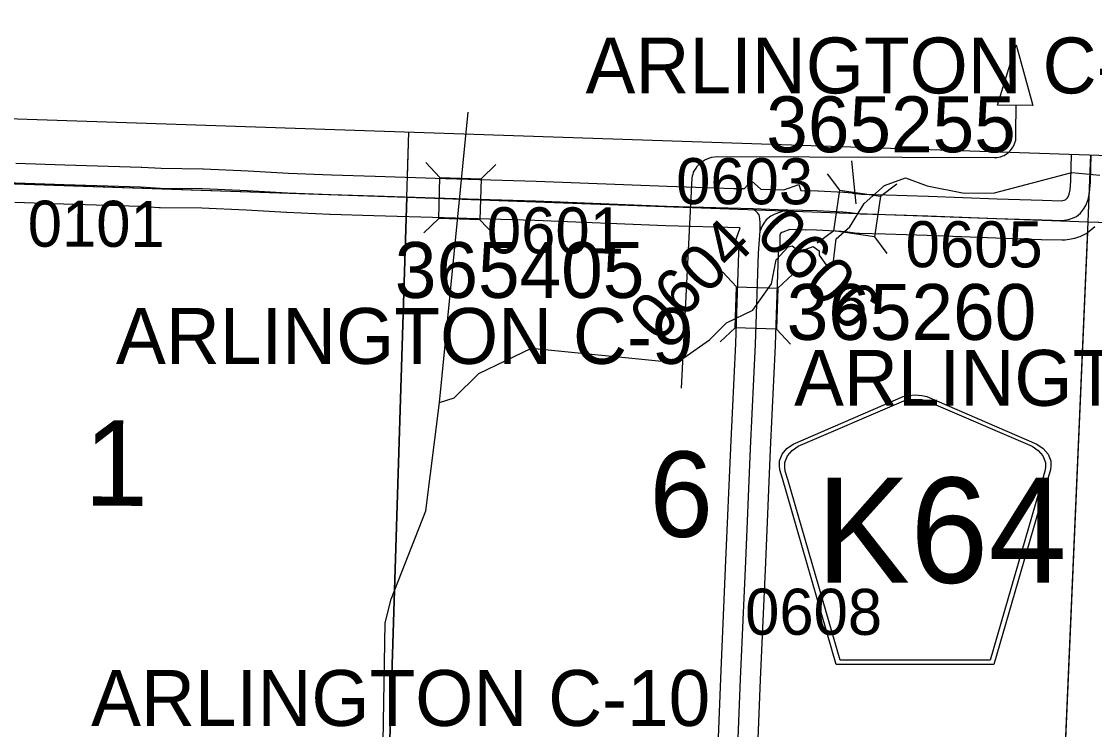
# Model space of a CAD drawing. Extents: x -157.2 to -99.3, y 12.2 to 46.2.
# Drawn here: x -132.984 to -131.353, y 39.921 to 40.999 of the extents above; entities that cross this region are included whole.
import ezdxf

# ---------------------------------------------------------------- set-up
doc = ezdxf.new("R2010")
doc.units = 0
for name, color, linetype in [('tdCoClipBndry', 7, 'Continuous'), ('tdCoCoBndry', 7, 'Continuous'), ('tdCoDirctArrow', 7, 'Continuous'), ('tdCoHydroRiver', 7, 'Continuous'), ('tdCoSecRdNmbr', 7, 'Continuous'), ('tdCoSecRteBand', 7, 'Continuous'), ('tdCoSecRteCL', 7, 'Continuous'), ('tdCoSectLine', 7, 'Continuous'), ('tdCoSectLinePart', 7, 'Continuous'), ('tdCoSectNmbr', 7, 'Continuous'), ('tdCoShieldCoRte', 7, 'Continuous'), ('tdCoStrucSec', 7, 'Continuous'), ('tdCoStrucSecCoName', 7, 'Continuous'), ('tdCoStrucSecFHWANum', 7, 'Continuous'), ('tdCoSurfGravel', 7, 'Continuous'), ('tdCoTwpBndry', 7, 'Continuous'), ('tdCoTwpBndryShd', 7, 'Continuous')]:
    doc.layers.add(name, color=color, linetype=linetype)

msp = doc.modelspace()

# ---------------------------------------------------------------- linework, layer by layer
at = {"layer": 'tdCoClipBndry'}
msp.add_lwpolyline([(-137.3849, 40.9986), (-130.3617, 40.7621), (-129.3761, 40.7352), (-128.3918, 40.7165), (-127.3846, 40.6647), (-126.387, 40.641), (-124.3513, 40.57), (-123.3516, 40.5465), (-121.3552, 40.48), (-120.3594, 40.4386), (-118.3228, 40.3917), (-115.3169, 40.3414), (-114.3264, 40.3124), (-114.2927, 40.3054), (-114.257, 40.2814), (-114.2379, 40.2528), (-114.2294, 40.2106), (-114.247, 39.2403), (-114.2573, 38.2439), (-114.2917, 37.2483), (-114.3338, 36.2543), (-114.3541, 35.2589), (-114.3899, 34.3598)], dxfattribs=at)
at = {"layer": 'tdCoCoBndry'}
msp.add_lwpolyline([(-135.3934, 40.8324), (-134.3958, 40.7988), (-133.3972, 40.7654), (-132.3984, 40.7315), (-131.3628, 40.6937), (-130.3647, 40.6622), (-129.3784, 40.6353), (-128.3937, 40.6165), (-127.3884, 40.5648), (-126.3904, 40.5411), (-125.354, 40.5038), (-124.3542, 40.47), (-123.355, 40.4466), (-122.3574, 40.4123), (-121.3585, 40.3801), (-120.3626, 40.3387), (-119.3227, 40.3139), (-118.3248, 40.2918), (-117.32, 40.2727), (-116.3236, 40.2604), (-115.3186, 40.2414), (-114.3294, 40.2124)], dxfattribs=at)
at = {"layer": 'tdCoDirctArrow'}
msp.add_lwpolyline([(-131.5008, 40.871), (-131.4723, 40.9631), (-131.4469, 40.8709)], close=True, dxfattribs=at)
msp.add_lwpolyline([(-131.9813, 40.4409), (-131.965, 40.7604), (-131.9645, 40.7636), (-131.9636, 40.7664), (-131.9627, 40.7691), (-131.961, 40.7724), (-131.959, 40.7756), (-131.9569, 40.7788), (-131.9539, 40.7819), (-131.9512, 40.7843), (-131.9487, 40.7862), (-131.9459, 40.7881), (-131.9419, 40.7898), (-131.9382, 40.7913), (-131.9348, 40.792), (-131.9263, 40.7929), (-131.5055, 40.7914), (-131.5019, 40.7916), (-131.5019, 40.7916), (-131.4961, 40.7928), (-131.4927, 40.7941), (-131.4908, 40.7949), (-131.4869, 40.7973), (-131.4841, 40.7994), (-131.4818, 40.8018), (-131.4797, 40.8042), (-131.4774, 40.8071), (-131.4755, 40.8109), (-131.4743, 40.8141), (-131.4732, 40.818), (-131.4731, 40.8296), (-131.4726, 40.8706)], dxfattribs=at)
at = {"layer": 'tdCoHydroRiver'}
for points in [[(-132.3488, 40.419), (-132.3053, 40.8606)], [(-132.3488, 40.419), (-132.3265, 40.4263), (-132.2891, 40.463), (-132.209, 40.5016), (-132.0059, 40.4814), (-131.9774, 40.4868), (-131.9386, 40.5141), (-131.9126, 40.5401), (-131.8725, 40.5594), (-131.8445, 40.5996), (-131.8371, 40.6357), (-131.8191, 40.6556), (-131.8128, 40.657), (-131.802, 40.6488), (-131.7812, 40.6561), (-131.7719, 40.6495), (-131.7721, 40.6432), (-131.7615, 40.6287), (-131.7504, 40.6299), (-131.7461, 40.6677), (-131.7251, 40.686), (-131.7035, 40.7216), (-131.6726, 40.7491), (-131.6407, 40.7607), (-131.6079, 40.7487), (-131.5514, 40.7376), (-131.5056, 40.7378), (-131.3879, 40.769), (-131.3454, 40.7645)], [(-132.4226, 40.1199), (-132.3696, 40.254), (-132.3488, 40.419)], [(-132.4398, 39.6013), (-132.4316, 40.0839), (-132.4226, 40.1199)]]:
    msp.add_lwpolyline(points, dxfattribs=at)
at = {"layer": 'tdCoSecRteBand'}
for points in [[(-131.4037, 40.7259), (-131.3996, 40.7265), (-131.3979, 40.727), (-131.3967, 40.7276), (-131.3962, 40.728), (-131.3948, 40.7299), (-131.3934, 40.732), (-131.392, 40.736), (-131.3906, 40.7422), (-131.3896, 40.7556), (-131.3885, 40.7967)], [(-132.9927, 40.7831), (-132.9185, 40.7806), (-132.8023, 40.7769), (-132.802, 40.7769), (-132.8016, 40.7769), (-132.7722, 40.7752), (-132.7087, 40.7745), (-132.7082, 40.7745), (-132.7077, 40.7744), (-132.6399, 40.7712), (-132.6398, 40.7712), (-132.6397, 40.7712), (-132.5784, 40.768), (-132.5132, 40.7651), (-132.4468, 40.7631), (-132.4468, 40.7631), (-132.4467, 40.7631), (-132.34, 40.7596), (-132.2022, 40.7557), (-132.202, 40.7557), (-132.2019, 40.7557), (-132.0027, 40.7478), (-131.9017, 40.7447), (-131.8854, 40.7442), (-131.8745, 40.7562), (-131.8606, 40.7434), (-131.8417, 40.7429), (-131.8257, 40.7424), (-131.8028, 40.7505), (-131.7996, 40.7416), (-131.7741, 40.7409), (-131.7738, 40.7409), (-131.7734, 40.7409), (-131.7345, 40.7389), (-131.7339, 40.7389), (-131.7333, 40.7388), (-131.7222, 40.7378), (-131.7214, 40.7378), (-131.7206, 40.7376), (-131.707, 40.7357), (-131.6701, 40.7347), (-131.6701, 40.7347), (-131.6701, 40.7347), (-131.606, 40.733), (-131.6058, 40.733), (-131.6056, 40.733), (-131.5014, 40.7288), (-131.4326, 40.7266), (-131.4037, 40.7259)], [(-131.9286, 39.8198), (-131.9215, 39.9993), (-131.9215, 39.9994), (-131.9215, 39.9994), (-131.9136, 40.1787), (-131.9064, 40.3501), (-131.9064, 40.3502), (-131.9064, 40.3503), (-131.8985, 40.5086), (-131.8941, 40.6469), (-131.8941, 40.6475), (-131.894, 40.6481), (-131.8932, 40.6594), (-131.9, 40.6618), (-131.8919, 40.6844), (-132.0047, 40.6878), (-132.0048, 40.6878), (-132.005, 40.6878), (-132.2041, 40.6957), (-132.3418, 40.6997), (-132.3418, 40.6997), (-132.3419, 40.6997), (-132.4486, 40.7031), (-132.5152, 40.7051), (-132.5154, 40.7051), (-132.5156, 40.7051), (-132.5812, 40.7081), (-132.5813, 40.7081), (-132.5814, 40.7081), (-132.6428, 40.7113), (-132.71, 40.7145), (-132.7736, 40.7152), (-132.7742, 40.7152), (-132.7749, 40.7152), (-132.8046, 40.717), (-132.9204, 40.7206), (-132.9204, 40.7206), (-132.9204, 40.7206), (-132.9944, 40.7231)], [(-131.3527, 40.6859), (-131.3557, 40.6835), (-131.3619, 40.6786), (-131.3646, 40.6765), (-131.3676, 40.675), (-131.3738, 40.672), (-131.3757, 40.6711), (-131.3776, 40.6705), (-131.3836, 40.6686), (-131.3838, 40.6685), (-131.3863, 40.6677), (-131.3889, 40.6674), (-131.3981, 40.6661), (-131.4004, 40.6658), (-131.4028, 40.6659), (-131.4341, 40.6666), (-131.4342, 40.6666), (-131.4344, 40.6666), (-131.5034, 40.6689), (-131.5035, 40.6689), (-131.5036, 40.6689), (-131.6078, 40.673), (-131.6717, 40.6748), (-131.7104, 40.6758), (-131.7121, 40.6758), (-131.7139, 40.6761), (-131.7284, 40.6782), (-131.7381, 40.679), (-131.7761, 40.6809), (-131.7919, 40.6814), (-131.7919, 40.6813), (-131.8163, 40.682), (-131.8272, 40.6782), (-131.8288, 40.6773), (-131.8305, 40.676), (-131.8314, 40.6747), (-131.8317, 40.6743), (-131.8317, 40.65), (-131.8338, 40.65), (-131.8342, 40.6444), (-131.8386, 40.5064), (-131.8386, 40.5061), (-131.8386, 40.5059), (-131.8465, 40.3474), (-131.8536, 40.1762), (-131.8536, 40.1761), (-131.8536, 40.1761), (-131.8615, 39.9969), (-131.8687, 39.8175)]]:
    msp.add_lwpolyline(points, dxfattribs=at)
at = {"layer": 'tdCoSecRteCL'}
msp.add_line((-131.8726, 40.7138), (-131.821, 40.7122), dxfattribs=at)
for points in [[(-131.821, 40.7122), (-131.8193, 40.7122), (-131.7749, 40.7109), (-131.736, 40.7089), (-131.7249, 40.708), (-131.7096, 40.7057), (-131.6709, 40.7048), (-131.6068, 40.703), (-131.5024, 40.6988), (-131.4334, 40.6966), (-131.4021, 40.6959), (-131.3929, 40.6971), (-131.3928, 40.6972), (-131.3868, 40.6991), (-131.3806, 40.702), (-131.3745, 40.707), (-131.37, 40.7129), (-131.3663, 40.7188), (-131.3631, 40.7277), (-131.3609, 40.7378), (-131.3597, 40.7541), (-131.3585, 40.7957)], [(-133.3969, 40.7654), (-133.2778, 40.7627), (-133.0797, 40.7553), (-133.0341, 40.7538), (-132.9937, 40.7531), (-132.9194, 40.7506), (-132.8033, 40.7469), (-132.7732, 40.7452), (-132.7091, 40.7445), (-132.6413, 40.7413), (-132.5799, 40.738), (-132.5143, 40.7351), (-132.4477, 40.7331), (-132.3409, 40.7297), (-132.2031, 40.7257), (-132.0038, 40.7178), (-131.8726, 40.7138)], [(-131.8617, 40.68), (-131.8617, 40.6916), (-131.8619, 40.6987), (-131.8629, 40.7042), (-131.8656, 40.7074), (-131.8726, 40.7138)], [(-131.821, 40.7122), (-131.8395, 40.7056), (-131.8454, 40.7024), (-131.8523, 40.697), (-131.8562, 40.6916), (-131.8592, 40.6869), (-131.8617, 40.68)], [(-131.9012, 39.7427), (-131.8999, 39.7819), (-131.8986, 39.8186), (-131.8915, 39.9981), (-131.8836, 40.1774), (-131.8765, 40.3488), (-131.8686, 40.5074), (-131.8641, 40.646), (-131.8617, 40.68)]]:
    msp.add_lwpolyline(points, dxfattribs=at)
at = {"layer": 'tdCoSectLine'}
for points in [[(-132.3984, 40.7315), (-132.3957, 40.8306)], [(-131.3628, 40.6937), (-131.359, 40.7957)], [(-133.3972, 40.7654), (-132.3984, 40.7315)], [(-132.4288, 39.7616), (-132.3984, 40.7315)], [(-132.3984, 40.7315), (-131.3628, 40.6937)], [(-131.405, 39.7247), (-131.3628, 40.6937)], [(-131.3628, 40.6937), (-130.3647, 40.6622)]]:
    msp.add_lwpolyline(points, dxfattribs=at)
at = {"layer": 'tdCoSectLinePart'}
for points in [[(-132.3976, 40.7616), (-132.3957, 40.8306)], [(-132.4278, 39.7915), (-132.3993, 40.7016)], [(-131.4037, 39.7546), (-131.3635, 40.6778)]]:
    msp.add_lwpolyline(points, dxfattribs=at)
at = {"layer": 'tdCoShieldCoRte'}
for points in [[(-131.7459, 40.0204), (-131.8278, 40.3033), (-131.8317, 40.3165), (-131.8324, 40.3224), (-131.8324, 40.3302), (-131.8282, 40.3405), (-131.8209, 40.349), (-131.8113, 40.3557), (-131.644, 40.428), (-131.6365, 40.4297), (-131.6261, 40.4306), (-131.6157, 40.4297), (-131.6082, 40.428), (-131.4409, 40.3557), (-131.4313, 40.349), (-131.424, 40.3405), (-131.4198, 40.3302), (-131.4198, 40.3224), (-131.4205, 40.3165), (-131.4244, 40.3033), (-131.5063, 40.0204)], [(-131.74, 40.0268), (-131.8197, 40.302), (-131.8235, 40.3147), (-131.8241, 40.3203), (-131.8241, 40.3278), (-131.8201, 40.3377), (-131.8131, 40.3459), (-131.8039, 40.3523), (-131.6433, 40.4217), (-131.6361, 40.4233), (-131.6261, 40.4242), (-131.6161, 40.4233), (-131.6089, 40.4217), (-131.4483, 40.3523), (-131.4391, 40.3459), (-131.4321, 40.3377), (-131.428, 40.3278), (-131.428, 40.3203), (-131.4287, 40.3147), (-131.4325, 40.302), (-131.5122, 40.0268)]]:
    msp.add_lwpolyline(points, close=True, dxfattribs=at)
at = {"layer": 'tdCoStrucSec'}
for p, q in [((-132.3484, 40.7612), (-132.3699, 40.7839)), ((-132.2858, 40.7594), (-132.2631, 40.7809)), ((-131.7406, 40.7418), (-131.7594, 40.7669)), ((-131.6787, 40.7328), (-131.6536, 40.7516)), ((-132.3502, 40.6986), (-132.3729, 40.6771)), ((-132.2876, 40.6968), (-132.2661, 40.6741)), ((-131.7496, 40.6799), (-131.7747, 40.6611)), ((-131.6877, 40.6709), (-131.669, 40.6458)), ((-131.8974, 40.595), (-131.9189, 40.6178)), ((-131.8349, 40.593), (-131.8121, 40.6144)), ((-131.8995, 40.5324), (-131.9223, 40.511)), ((-131.8369, 40.5304), (-131.8155, 40.5076))]:
    msp.add_line(p, q, dxfattribs=at)
for points in [[(-132.3484, 40.7612), (-132.2858, 40.7594), (-132.2876, 40.6968), (-132.3502, 40.6986)], [(-131.7406, 40.7418), (-131.6787, 40.7328), (-131.6877, 40.6709), (-131.7496, 40.6799)], [(-131.8995, 40.5324), (-131.8974, 40.595), (-131.8349, 40.593), (-131.8369, 40.5304)]]:
    msp.add_lwpolyline(points, close=True, dxfattribs=at)
at = {"layer": 'tdCoStrucSecFHWANum'}
msp.add_line((-131.7225, 40.7864), (-131.716, 40.7209), dxfattribs=at)
at = {"layer": 'tdCoSurfGravel'}
for p, q in [((-131.8726, 40.7138), (-131.821, 40.7122)), ((-131.3929, 40.6971), (-131.3928, 40.6972))]:
    msp.add_line(p, q, dxfattribs=at)
for points in [[(-131.3745, 40.707), (-131.37, 40.7129), (-131.3663, 40.7188), (-131.3631, 40.7277), (-131.3609, 40.7378), (-131.3597, 40.7541), (-131.3585, 40.7957)], [(-132.9937, 40.7531), (-132.9194, 40.7506), (-132.8033, 40.7469), (-132.7732, 40.7452), (-132.7091, 40.7445), (-132.6413, 40.7413), (-132.5799, 40.738), (-132.5143, 40.7351), (-132.4477, 40.7331), (-132.3409, 40.7297), (-132.2031, 40.7257), (-132.0038, 40.7178), (-131.8726, 40.7138)], [(-131.8617, 40.68), (-131.8617, 40.6916), (-131.8619, 40.6987), (-131.8629, 40.7042), (-131.8656, 40.7074), (-131.8726, 40.7138)], [(-131.821, 40.7122), (-131.8395, 40.7056), (-131.8454, 40.7024), (-131.8523, 40.697), (-131.8562, 40.6916), (-131.8592, 40.6869), (-131.8617, 40.68)], [(-131.821, 40.7122), (-131.8193, 40.7122), (-131.7749, 40.7109), (-131.736, 40.7089), (-131.7249, 40.708), (-131.7096, 40.7057), (-131.6709, 40.7048), (-131.6068, 40.703), (-131.5024, 40.6988), (-131.4334, 40.6966), (-131.4021, 40.6959), (-131.3929, 40.6971)], [(-131.3928, 40.6972), (-131.3868, 40.6991), (-131.3806, 40.702), (-131.3745, 40.707)], [(-131.9012, 39.7427), (-131.8999, 39.7819), (-131.8986, 39.8186), (-131.8915, 39.9981), (-131.8836, 40.1774), (-131.8765, 40.3488), (-131.8686, 40.5074), (-131.8641, 40.646), (-131.8617, 40.68)]]:
    msp.add_lwpolyline(points, dxfattribs=at)
at = {"layer": 'tdCoTwpBndry'}
msp.add_lwpolyline([(-132.4277, 39.7944), (-132.3992, 40.7042)], dxfattribs=at)
at = {"layer": 'tdCoTwpBndryShd'}
for points in [[(-135.3934, 40.8324), (-134.3958, 40.7988), (-133.3972, 40.7654), (-132.3984, 40.7315), (-131.3628, 40.6937), (-130.3647, 40.6622), (-129.3784, 40.6353), (-128.3937, 40.6165), (-127.3884, 40.5648), (-126.3904, 40.5411), (-125.354, 40.5038), (-124.3542, 40.47), (-123.355, 40.4466), (-122.3574, 40.4123), (-121.3585, 40.3801), (-120.3626, 40.3387), (-119.3227, 40.3139)], [(-132.3984, 40.7315), (-132.4288, 39.7616), (-132.4603, 38.765), (-132.4897, 37.7693), (-132.5058, 36.7731), (-132.5353, 35.7848), (-132.5651, 34.7803)]]:
    msp.add_lwpolyline(points, dxfattribs=at)

# ---------------------------------------------------------------- texts
at = {"layer": 'tdCoSecRdNmbr'}
for s, rotation, p in [('0603', 359.8993, (-131.9894, 40.7207)), ('0101', 359.8985, (-132.9749, 40.656)), ('0601', 359.899, (-132.277, 40.6459)), ('0606', 314.8996, (-131.8709, 40.6721)), ('0604', 44.8995, (-132.017, 40.5078)), ('0605', 359.8995, (-131.6405, 40.6248)), ('0608', 359.8993, (-131.8845, 40.0658))]:
    msp.add_text(s, height=0.07, rotation=rotation, dxfattribs=at).set_placement(p)
at = {"layer": 'tdCoSectNmbr'}
for s, rotation, p in [('1', 359.8985, (-132.8891, 40.2619)), ('6', 359.8992, (-132.0301, 40.2146))]:
    msp.add_text(s, height=0.13, rotation=rotation, dxfattribs=at).set_placement(p)
at = {"layer": 'tdCoShieldCoRte'}
msp.add_text('K64', height=0.16, dxfattribs=at).set_placement((-131.7763, 40.1447))
at = {"layer": 'tdCoStrucSecCoName'}
for s, p in [('ARLINGTON C-7', (-132.127, 40.8891)), ('ARLINGTON C-9', (-132.8408, 40.4777)), ('ARLINGTON C-130', (-131.81, 40.4139)), ('ARLINGTON C-10', (-132.8785, 39.927))]:
    msp.add_text(s, height=0.085, dxfattribs=at).set_placement(p)
at = {"layer": 'tdCoStrucSecFHWANum'}
for s, p in [('365255', (-131.8523, 40.7996)), ('365405', (-132.4169, 40.578)), ('365260', (-131.8212, 40.5142))]:
    msp.add_text(s, height=0.085, dxfattribs=at).set_placement(p)

doc.saveas('drawing.dxf')
